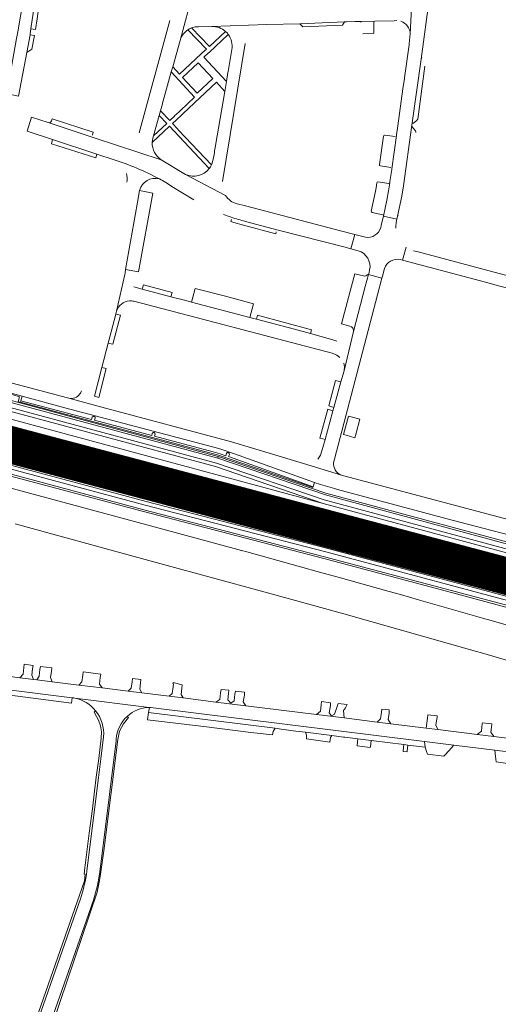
# Model space of a CAD drawing. Header units: metres. Extents: x 166325 to 190320, y 381923 to 404576.
# Tile 332 of 656: x 175326 to 175519, y 387104 to 387500. Entities that reach past the tile are written whole.
import ezdxf

# ---------------------------------------------------------------- set-up
doc = ezdxf.new("R2010")
doc.units = ezdxf.units.M
for name, color, linetype, lineweight in [('B-WE-VH-VERHARDING_ASFALT-GV', 8, 'Continuous', 18), ('B-WE-VH-VERHARDING_BETON-GV', 8, 'Continuous', 18), ('B-WE-VH-VERHARDING_BETONSTRAATSTEEN-GV', 8, 'Continuous', 18), ('B-WE-VH-VERHARDING_HALFVERHARDING-GV', 8, 'Continuous', 18), ('B-WE-VH-VERHARDING_N-WEG', 8, 'Continuous', 18), ('B-WE-VH-VERHARDING_STRAATBAKSTEEN-GV', 8, 'Continuous', 18)]:
    doc.layers.add(name, color=color, linetype=linetype, lineweight=lineweight)

msp = doc.modelspace()

# ---------------------------------------------------------------- linework, layer by layer
at = {"layer": 'B-WE-VH-VERHARDING_ASFALT-GV', "flags": 128}
for points in [[(175379.467, 387450.63), (175379.548, 387451.56), (175379.737, 387452.473), (175379.979, 387453.342), (175382.264, 387461.537), (175382.79, 387463.423), (175383.585, 387466.275), (175383.642, 387466.48), (175384.583, 387469.855), (175387.166, 387479.119), (175387.72, 387481.108), (175390.672, 387491.696), (175395.998, 387511.543)], [(175395.998, 387511.543), (175390.672, 387491.696)], [(175484.35, 387512.705), (175483.446, 387494.403), (175482.978, 387490.432), (175482.926, 387490.013), (175481.082, 387476.751), (175481.054, 387476.395), (175480.452, 387472.27), (175478.413, 387457.397), (175477.895, 387453.812), (175477.863, 387453.463), (175476.029, 387440.129), (175475.974, 387439.755), (175475.265, 387434.947), (175475.202, 387434.492), (175474.679, 387431.161), (175473.998, 387427.422), (175472.648, 387421.002), (175478.06, 387419.818), (175478.298, 387421.03), (175479.992, 387429.076), (175480.681, 387433.253), (175484.106, 387457.66), (175487.799, 387484.196), (175491.238, 387509.389)], [(175483.446, 387494.403), (175484.35, 387512.705)], [(175386.56, 387499.862), (175374.172, 387454.604)], [(175393.763, 387496.014), (175394.518, 387496.464), (175395.318, 387496.824), (175395.81, 387496.993), (175396.744, 387497.209), (175398.054, 387497.329), (175403.544, 387497.435), (175425.695, 387498.153), (175438.922, 387498.481), (175456.992, 387499.227), (175457.715, 387499.248), (175461.055, 387499.368), (175463.181, 387499.444), (175469.161, 387499.55), (175476.998, 387499.734), (175478.031, 387499.765)], [(175425.695, 387498.153), (175403.544, 387497.435)], [(175408.972, 387495.442), (175409.742, 387494.663), (175410.128, 387494.176)], [(175407.746, 387434.994), (175416.978, 387490.51)], [(175411.555, 387488.137), (175410.043, 387479.229), (175409.979, 387478.852), (175409.356, 387475.182), (175408.694, 387471.281), (175405.001, 387449.518), (175404.96, 387449.274), (175404.62, 387447.27), (175404.497, 387446.544), (175404.066, 387444.006), (175403.497, 387441.979), (175403.355, 387441.665), (175402.93, 387440.892), (175402.423, 387440.169)], [(175392.925, 387437.74), (175383.102, 387443.729), (175365.046, 387449.537), (175356.08, 387452.512), (175337.494, 387458.686), (175330.865, 387460.888), (175329.081, 387455.181), (175339.295, 387451.845), (175357.169, 387446.007), (175363.745, 387443.86)], [(175365.046, 387449.537), (175383.102, 387443.729)], [(175408.946, 387429.336), (175392.925, 387437.74)], [(175387.423, 387432.902), (175396.245, 387427.578)], [(175417.015, 387418.853), (175430.153, 387415.356), (175457.147, 387408.501), (175459.541, 387407.858), (175461.146, 387413.609), (175455.275, 387415.155), (175417.091, 387425.156), (175413.665, 387426)], [(175481.804, 387408.57), (175480.369, 387403.241), (175515.822, 387393.813), (175518.401, 387393.109), (175522.711, 387391.976), (175523.107, 387391.872), (175547.001, 387385.5), (175547.424, 387385.381)], [(175548.35, 387390.087), (175486.653, 387406.587), (175484.739, 387407.089)], [(175518.401, 387393.109), (175515.822, 387393.813), (175480.369, 387403.241)], [(175312.7, 387323.27), (175313.233, 387323.128), (175377.06, 387306.1), (175449.73, 387287.2), (175538.024, 387263.617), (175549.06, 387260.67), (175562.671, 387256.974), (175656.37, 387231.53), (175692.388, 387221.788), (175694.158, 387229.174), (175658.23, 387238.89), (175630.1, 387246.4), (175564.397, 387263.33), (175539.696, 387269.896), (175452.86, 387292.98), (175364.19, 387316.08), (175306.474, 387331.59)]]:
    msp.add_lwpolyline(points, dxfattribs=at)
at = {"layer": 'B-WE-VH-VERHARDING_ASFALT-GV'}
for points in [[(175403.544, 387497.435, -0.1878408), (175408.972, 387495.442)], [(175479.588, 387499.491, -0.3178309), (175483.446, 387494.403)], [(175390.672, 387491.696, -0.0876128), (175391.809, 387494.101)], [(175391.809, 387494.101, -0.012089), (175392.057, 387494.432)], [(175392.057, 387494.432, -0.075926), (175393.763, 387496.014)], [(175410.128, 387494.176, -0.2028309), (175411.555, 387488.137)], [(175383.102, 387443.729, -0.2620606), (175379.467, 387450.63)], [(175402.423, 387440.169, -0.3393481), (175392.925, 387437.74)], [(175382.357, 387436.019, -0.0497941), (175387.423, 387432.902)], [(175413.665, 387426, -0.1885826), (175408.946, 387429.336)], [(175408.162, 387421.621, 0.0071409), (175411.266, 387420.569)], [(175411.266, 387420.569, 0.0125005), (175417.015, 387418.853)]]:
    msp.add_lwpolyline(points, format="xyb", dxfattribs=at)
at = {"layer": 'B-WE-VH-VERHARDING_ASFALT-GV', "flags": 128}
for points in [[(175448.33, 387305.31), (175306.471, 387343.511), (175305.279, 387336.763), (175451.8, 387297.35), (175506.43, 387283.01), (175525.056, 387277.971), (175540.702, 387273.738), (175565.323, 387267.077), (175636.73, 387247.63), (175694.791, 387231.955), (175696.524, 387239.346), (175638.43, 387255.03), (175630.149, 387257.176), (175621.908, 387259.312), (175567.08, 387273.52), (175547, 387278.74), (175526.722, 387284.2)], [(175308.99, 387345.87), (175306.99, 387346.45), (175306.471, 387343.511), (175448.33, 387305.31), (175404.92, 387320.14)], [(175305.279, 387336.763), (175304.81, 387334.11), (175306.83, 387333.567), (175309.063, 387332.966), (175411.69, 387305.36), (175466.32, 387291.02), (175506.43, 387283.01), (175451.8, 387297.35)]]:
    msp.add_lwpolyline(points, close=True, dxfattribs=at)
at = {"layer": 'B-WE-VH-VERHARDING_BETON-GV', "flags": 128}
for points in [[(175405.9, 387323.54), (175311.95, 387348.708), (175308.73, 387349.57), (175307.1, 387347.067), (175306.99, 387346.45), (175308.99, 387345.87), (175309.049, 387346.281)], [(175309.049, 387346.281), (175308.99, 387345.87), (175404.92, 387320.14), (175448.33, 387305.31), (175526.722, 387284.2), (175527.089, 387285.635), (175448.78, 387306.72), (175405.38, 387321.53), (175310.22, 387347.11)], [(175310.22, 387347.11), (175405.38, 387321.53), (175448.78, 387306.72), (175527.089, 387285.635), (175527.585, 387287.568), (175449.23, 387308.69), (175405.9, 387323.54)], [(175313.103, 387321.61), (175376.67, 387304.64), (175449.37, 387285.77), (175537.652, 387262.11), (175537.797, 387262.658), (175537.877, 387262.962), (175538.024, 387263.617), (175449.73, 387287.2), (175377.06, 387306.1), (175313.233, 387323.128)], [(175312.505, 387319.691), (175376.15, 387302.73), (175448.83, 387283.82), (175536.95, 387260.34), (175537.154, 387260.301), (175537.652, 387262.11), (175449.37, 387285.77), (175376.67, 387304.64), (175313.103, 387321.61)], [(175313.768, 387318.504), (175375.95, 387301.98), (175448.62, 387283.09), (175500, 387269.422), (175536.79, 387259.48), (175536.95, 387260.34), (175448.83, 387283.82), (175376.15, 387302.73), (175312.505, 387319.691)]]:
    msp.add_lwpolyline(points, dxfattribs=at)
for points in [[(175312.17, 387349.53), (175311.95, 387348.708), (175405.9, 387323.54), (175406.06, 387324.24)], [(175309.063, 387332.966), (175306.83, 387333.567), (175306.474, 387331.59), (175364.19, 387316.08), (175452.86, 387292.98), (175539.696, 387269.896), (175540.702, 387273.738), (175525.056, 387277.971), (175506.43, 387283.01), (175466.32, 387291.02), (175411.69, 387305.36)], [(175406.06, 387324.24), (175405.9, 387323.54), (175449.23, 387308.69), (175527.585, 387287.568), (175542.08, 387283.66), (175555.94, 387280.33), (175556.13, 387281.09), (175542.28, 387284.44), (175449.44, 387309.43)]]:
    msp.add_lwpolyline(points, close=True, dxfattribs=at)
at = {"layer": 'B-WE-VH-VERHARDING_BETONSTRAATSTEEN-GV', "flags": 128}
for points in [[(175331.413, 387549.939), (175330.481, 387536.866), (175329.073, 387522.878), (175327.681, 387510.457), (175327.03, 387505.388), (175326.417, 387501.532), (175325.324, 387495.261), (175324.836, 387492.519), (175323.77, 387486.54), (175322.809, 387481.151), (175322.801, 387481.107), (175321.75, 387475.69), (175320.59, 387470.35), (175325.577, 387469.328), (175328.911, 387486.934), (175330.262, 387494.07), (175330.34, 387494.48), (175330.628, 387496.513), (175332.95, 387512.89), (175333.639, 387519.367)], [(175333.639, 387519.367), (175332.95, 387512.89), (175330.628, 387496.513), (175332.395, 387496.213), (175333.076, 387500.493), (175334.024, 387507.49), (175335.25, 387517.49)], [(175491.238, 387509.389), (175487.799, 387484.196)], [(175469.161, 387499.55), (175463.181, 387499.444)], [(175468.726, 387497.375), (175468.729, 387499.162)], [(175464.288, 387494.42), (175468.456, 387494.52)], [(175468.8, 387494.924), (175468.726, 387497.375)], [(175481.082, 387476.751), (175482.926, 387490.013)], [(175487.799, 387484.196), (175484.106, 387457.66)], [(175486.42, 387460.08), (175489.357, 387481.388)], [(175337.494, 387458.686), (175356.08, 387452.512)], [(175355.414, 387453.682), (175355.727, 387454.861), (175339.127, 387460.156), (175338.847, 387459.364)], [(175484.451, 387458.337), (175486.057, 387459.517)], [(175484.106, 387457.66), (175480.681, 387433.253), (175479.992, 387429.076), (175478.298, 387421.03)], [(175485.518, 387455.369), (175484.244, 387456.998)], [(175472.621, 387453.272), (175470.974, 387441.764)], [(175477.336, 387453.03), (175473.132, 387453.566), (175473.038, 387453.578)], [(175476.029, 387440.129), (175477.863, 387453.463)], [(175471.386, 387441.222), (175475.562, 387440.667)], [(175469.948, 387434.437), (175469.67, 387432.4), (175469.307, 387430.459), (175467.731, 387423.022)], [(175474.76, 387434.176), (175470.405, 387434.796)], [(175472.648, 387421.002), (175473.998, 387427.422), (175474.679, 387431.161), (175475.202, 387434.492)], [(175468.083, 387422.485), (175472.331, 387421.567)], [(175411.431, 387419.617), (175411.14, 387418.842), (175412.389, 387418.433), (175416.304, 387417.314), (175429.248, 387413.842), (175429.423, 387414.623)], [(175430.153, 387415.356), (175417.015, 387418.853)], [(175477.802, 387418.504), (175478.06, 387419.818), (175472.648, 387421.002), (175472.572, 387420.638), (175471.773, 387417.194), (175471.592, 387416.378)], [(175465.385, 387412.547), (175461.146, 387413.609), (175459.541, 387407.858), (175462.47, 387407.07)], [(175479.343, 387403.486), (175480.369, 387403.241), (175481.804, 387408.57)], [(175465.29, 387392.691), (175466.61, 387397.479), (175466.847, 387398.339)], [(175467.069, 387399.327), (175466.847, 387398.339), (175466.61, 387397.479), (175472.021, 387396.068), (175472.235, 387396.857), (175473.065, 387399.926)], [(175464.531, 387396.91), (175461.095, 387397.78), (175459.783, 387392.831), (175455.777, 387377.637), (175459.137, 387376.737)], [(175460.518, 387374.473), (175465.29, 387392.691)], [(175359.196, 387344.101), (175345.813, 387347.664), (175345.3, 387347.8), (175314.302, 387356.028), (175310.104, 387357.142), (175309.15, 387353.26), (175327.02, 387348.43), (175344.248, 387343.846), (175406.292, 387327.339)], [(175307.685, 387353.186), (175308.79, 387352.89), (175323.47, 387348.96), (175326.037, 387348.24), (175325.499, 387346.258), (175326.414, 387346.014), (175326.567, 387346.624), (175327.02, 387348.43), (175309.15, 387353.26)], [(175327.02, 387348.43), (175326.567, 387346.624), (175355.056, 387339.035), (175355.337, 387339.998)], [(175406.292, 387327.339), (175344.248, 387343.846), (175327.02, 387348.43)], [(175355.337, 387339.998), (175355.056, 387339.035), (175326.567, 387346.624), (175326.414, 387346.014), (175406.2, 387324.71), (175444.218, 387311.734), (175444.294, 387311.96), (175410.201, 387324.149), (175410.548, 387324.978)], [(175525.405, 387298.189), (175456.663, 387316.441), (175455.376, 387316.835), (175440.408, 387321.41), (175411.46, 387330.08), (175359.196, 387344.101)], [(175356.465, 387339.595), (175356.213, 387338.768), (175379.295, 387332.65), (175379.506, 387333.501)], [(175409.357, 387325.418), (175409.08, 387324.509), (175406.904, 387325.272), (175403.995, 387326.039), (175380.37, 387332.322), (175380.661, 387333.201)], [(175410.548, 387324.978), (175410.201, 387324.149), (175444.294, 387311.96), (175444.88, 387313.703), (175412.63, 387325.28)], [(175412.63, 387325.28), (175444.88, 387313.703), (175445.5, 387313.48)], [(175452.859, 387311.241), (175454.121, 387310.903), (175500.291, 387298.535), (175536.387, 387289.099), (175536.981, 387291.193), (175536.35, 387291.373)], [(175417.154, 387223.769), (175405.069, 387225.271), (175391.974, 387226.899), (175386.363, 387227.596), (175375.332, 387228.968), (175369.747, 387229.662), (175359.333, 387230.956), (175349.889, 387232.13), (175339.221, 387233.456), (175332.936, 387234.238), (175331.645, 387234.398), (175326.118, 387235.085), (175319.169, 387235.949), (175314.394, 387236.543), (175291.627, 387239.373), (175291.116, 387239.529), (175290.621, 387239.733), (175290.474, 387234.113), (175347.276, 387227.019), (175347.489, 387226.993)], [(175348.228, 387226.867), (175378.242, 387223.109), (175378.283, 387223.11), (175378.324, 387223.111), (175378.544, 387223.115), (175378.765, 387223.115), (175489.13, 387209.395), (175501.034, 387207.915), (175517.529, 387205.865), (175526.17, 387204.79), (175542.926, 387202.707), (175555.15, 387201.188), (175569.076, 387199.456), (175582.839, 387197.745), (175586.848, 387197.247), (175592.615, 387196.53), (175611.842, 387194.14), (175613.532, 387193.93), (175618.474, 387193.316), (175620.89, 387193.015), (175625.779, 387192.289), (175630.235, 387191.421), (175639.747, 387188.986), (175665.746, 387182.108)], [(175378.242, 387223.109), (175348.228, 387226.867)], [(175713.476, 387177.021), (175710.842, 387177.914), (175700.495, 387180.654), (175654.221, 387192.908), (175646.312, 387195.002), (175643.958, 387195.499), (175640.398, 387196.018), (175627.991, 387197.561), (175517.038, 387211.353), (175510.386, 387212.18), (175494.504, 387214.154), (175489.826, 387214.735), (175475.656, 387216.497), (175470.106, 387217.187), (175456.789, 387218.842), (175445.685, 387220.222), (175417.154, 387223.769)], [(175356.682, 387221.72), (175356.137, 387221.158), (175356.256, 387220.945), (175357.874, 387217.96), (175358.632, 387215.645), (175358.975, 387213.245), (175358.908, 387210.759), (175357.936, 387202.458), (175356.905, 387194.964), (175356.225, 387189.404), (175355.367, 387182.242), (175354.102, 387172.386), (175352.356, 387158.533), (175352.095, 387155.914), (175352.51, 387155.897), (175352.13, 387153.227), (175333.63, 387100.267), (175332.479, 387098.173), (175333.675, 387097.774), (175333.9, 387098.417), (175334.56, 387100.31), (175341.434, 387119.987), (175350.512, 387145.976)], [(175355.306, 387143.945), (175354.747, 387142.349), (175339.585, 387099.083), (175336.846, 387091.027), (175339.081, 387090.215), (175339.003, 387091.387), (175338.904, 387092.883), (175339.136, 387095.084), (175357.277, 387148.711), (175358.263, 387153.417), (175358.684, 387155.933), (175359.969, 387165.351), (175365.642, 387210.216), (175366.331, 387213.491), (175367.877, 387216.447)], [(175367.877, 387216.447), (175369.867, 387219.076), (175369.391, 387219.509)], [(175353.15, 387157.15), (175357.846, 387194.879), (175358.778, 387202.368), (175359.891, 387211.31)], [(175364.9, 387209.643), (175359.387, 387165.391), (175358.21, 387155.94)], [(175350.512, 387145.976), (175341.434, 387119.987), (175334.56, 387100.31), (175333.9, 387098.417), (175333.675, 387097.774), (175332.405, 387094.134)], [(175336.846, 387091.027), (175339.585, 387099.083), (175354.747, 387142.349)], [(175354.747, 387142.349), (175355.306, 387143.945)]]:
    msp.add_lwpolyline(points, dxfattribs=at)
for points in [[(175456.992, 387499.227), (175438.922, 387498.481), (175440.13, 387497.301), (175456.088, 387497.957)], [(175330.262, 387494.07), (175328.911, 387486.934), (175330.936, 387488.257), (175332.017, 387493.742)], [(175408.694, 387471.281), (175409.356, 387475.182), (175400.315, 387485.013), (175402.193, 387486.766), (175402.409, 387486.968), (175410.128, 387494.176), (175409.742, 387494.663), (175408.972, 387495.442), (175402.514, 387489.411), (175395.318, 387496.824), (175394.518, 387496.464), (175393.763, 387496.014), (175401.289, 387488.272), (175399.644, 387486.737), (175399.241, 387486.361), (175390.436, 387478.142), (175387.72, 387481.108), (175387.166, 387479.119), (175396.535, 387468.95), (175390.817, 387463.558), (175390.271, 387463.043), (175388.485, 387461.358), (175388.421, 387461.298), (175386.504, 387459.491), (175382.79, 387463.423), (175382.264, 387461.537), (175385.323, 387458.375), (175379.979, 387453.342), (175379.737, 387452.473), (175379.548, 387451.56), (175379.467, 387450.63), (175386.432, 387457.201), (175402.423, 387440.169), (175402.93, 387440.892), (175403.355, 387441.665), (175390.094, 387455.702), (175389.597, 387456.229), (175387.648, 387458.291), (175389.287, 387459.835), (175389.5, 387460.035), (175390.934, 387461.386), (175391.987, 387462.377), (175405.31, 387474.926)], [(175397.566, 387470.508), (175391.71, 387476.869), (175398.038, 387482.757), (175403.885, 387476.398)], [(175339.295, 387451.845), (175338.878, 387450.186), (175356.704, 387444.447), (175357.169, 387446.007)], [(175379.7, 387430.301), (175374.33, 387431.393), (175373.355, 387425.801), (175368.762, 387399.464), (175373.919, 387398.551)], [(175375.465, 387391.587), (175387.023, 387388.553), (175387.548, 387390.216), (175375.913, 387393.334)], [(175408.958, 387388.705), (175396.825, 387391.901), (175395.355, 387386.366), (175418.829, 387380.203), (175420.247, 387385.731)], [(175364.836, 387381.573), (175361.784, 387369.867), (175363.58, 387369.375), (175366.633, 387381.061)], [(175421.431, 387379.52), (175436.793, 387375.487), (175443.221, 387373.684), (175443.668, 387375.26), (175421.864, 387381.077)], [(175359.226, 387360.057), (175356.21, 387348.49), (175357.911, 387347.925), (175360.984, 387359.597)], [(175455.513, 387354.277), (175454.441, 387354.583), (175453.313, 387354.852), (175450.583, 387344.528), (175452.669, 387343.982)], [(175452.299, 387342.642), (175450.163, 387343.22), (175447.058, 387331.549), (175448.166, 387331.279), (175449.099, 387331.056), (175451.026, 387338.032)], [(175463.084, 387339.202), (175459.603, 387340.159), (175458.578, 387340.441), (175456.558, 387332.99), (175457.576, 387332.714), (175461.096, 387331.758), (175461.59, 387333.608)], [(175331.272, 387238.695), (175331.442, 387240.039), (175327.947, 387240.495), (175327.75, 387239.134), (175327.424, 387236.506), (175326.118, 387235.085), (175331.645, 387234.398), (175330.931, 387236.036)], [(175338.872, 387237.73), (175339.023, 387239.049), (175334.435, 387239.648), (175334.257, 387238.323), (175333.934, 387235.666), (175332.936, 387234.238), (175339.221, 387233.456), (175338.523, 387235.131)], [(175358.524, 387235.155), (175358.704, 387236.481), (175351.611, 387237.407), (175351.462, 387236.069), (175351.101, 387233.399), (175349.889, 387232.13), (175359.333, 387230.956), (175358.195, 387232.501)], [(175374.741, 387233.058), (175374.934, 387234.363), (175371.565, 387234.803), (175371.363, 387233.451), (175371.046, 387230.845), (175369.747, 387229.662), (175375.332, 387228.968), (175374.432, 387230.432)], [(175391.445, 387230.889), (175391.57, 387232.258), (175387.856, 387233.11), (175387.805, 387232.685), (175387.98, 387232.657), (175387.846, 387231.383), (175387.553, 387228.742), (175386.363, 387227.596), (175391.974, 387226.899), (175391.136, 387228.264)], [(175410.259, 387228.662), (175410.312, 387229.997), (175407.238, 387230.368), (175407.039, 387228.962), (175406.697, 387226.263), (175405.069, 387225.271), (175417.154, 387223.769), (175416.136, 387225.363), (175416.617, 387228.017), (175416.616, 387229.237), (175412.958, 387229.678), (175412.73, 387228.38), (175412.436, 387225.801), (175411.185, 387224.759), (175409.937, 387226.172)], [(175451.25, 387223.867), (175451.34, 387224.971), (175447.704, 387225.487), (175447.499, 387224.157), (175447.232, 387221.551), (175445.685, 387220.222), (175456.789, 387218.842), (175456.505, 387221.84), (175457.377, 387222.994), (175457.987, 387224.236), (175454.373, 387224.704), (175454.026, 387223.462), (175452.891, 387220.415), (175451.709, 387219.686), (175450.826, 387220.978)], [(175378.016, 387221.022), (175377.59, 387218.132), (175401.402, 387215.22), (175419.252, 387212.974), (175427.903, 387212.002), (175428.144, 387213.426), (175429.022, 387214.68)], [(175474.901, 387220.768), (175474.975, 387222.062), (175472.005, 387222.421), (175471.808, 387221.173), (175471.417, 387218.48), (175470.106, 387217.187), (175475.656, 387216.497), (175474.55, 387218.265)], [(175494.042, 387217.706), (175494.232, 387219.053), (175494.325, 387219.707), (175490.502, 387220.172), (175490.33, 387218.816), (175489.826, 387214.735), (175494.504, 387214.154), (175493.789, 387215.91)], [(175516.135, 387215.184), (175516.302, 387216.521), (175512.518, 387216.947), (175512.449, 387216.483), (175512.289, 387215.115), (175512.071, 387213.546), (175510.386, 387212.18), (175517.038, 387211.353), (175515.877, 387213.154)], [(175451.902, 387211.74), (175441.239, 387213.096), (175441.689, 387211.879), (175441.584, 387210.385), (175451.048, 387209.145), (175451.288, 387210.928)], [(175467.657, 387209.777), (175462.309, 387210.41), (175462.053, 387207.865), (175462.024, 387207.583), (175467.345, 387206.935), (175467.376, 387207.223)], [(175482.494, 387207.886), (175480.842, 387208.104), (175480.566, 387205.637), (175480.533, 387205.342), (175482.173, 387205.171), (175482.204, 387205.44)], [(175501.034, 387207.915), (175489.13, 387209.395), (175489.4, 387207.058), (175489.951, 387205.356), (175490.347, 387204.256), (175497.004, 387203.511), (175497.295, 387203.822), (175498.924, 387205.605)], [(175526.17, 387204.79), (175517.529, 387205.865), (175517.826, 387203.304), (175518.013, 387201.118), (175524.453, 387200.299), (175525.237, 387202.343)]]:
    msp.add_lwpolyline(points, close=True, dxfattribs=at)
at = {"layer": 'B-WE-VH-VERHARDING_BETONSTRAATSTEEN-GV'}
for points in [[(175463.181, 387499.444, -0.3115271), (175463.665, 387499.091)], [(175468.729, 387499.162, -0.3257407), (175469.161, 387499.55)], [(175468.456, 387494.52, 0.3855931), (175468.8, 387494.924)], [(175487.799, 387484.196, -0.1273426), (175488.131, 387484.886)], [(175338.847, 387459.364, -0.3915482), (175337.494, 387458.686)], [(175486.057, 387459.517, 0.1565106), (175486.42, 387460.08)], [(175484.244, 387456.998, -0.1600917), (175484.106, 387457.66)], [(175485.675, 387454.735, 0.1712554), (175485.518, 387455.369)], [(175473.038, 387453.578, 0.337059), (175472.621, 387453.272)], [(175470.974, 387441.764, 0.4064331), (175471.386, 387441.222)], [(175470.405, 387434.796, 0.2245445), (175469.948, 387434.437)], [(175475.202, 387434.492, -0.3458185), (175474.76, 387434.176)], [(175467.731, 387423.022, 0.3534277), (175468.083, 387422.485)], [(175472.331, 387421.567, -0.338399), (175472.648, 387421.002)], [(175477.664, 387416.195, -0.0580078), (175477.802, 387418.504)], [(175478.298, 387421.03, -0.1428571), (175478.528, 387421.372)], [(175471.592, 387416.378, -0.3781465), (175465.385, 387412.547)], [(175462.47, 387407.07, -0.3905854), (175467.069, 387399.327)], [(175473.065, 387399.926, -0.3817208), (175479.343, 387403.486)], [(175466.362, 387397.476, -0.2387062), (175464.531, 387396.91)], [(175459.137, 387376.737, -0.3777771), (175460.518, 387374.473)], [(175356.063, 387340.346, 0.3863535), (175355.337, 387339.998)], [(175356.063, 387340.346, -0.4132309), (175356.465, 387339.595)], [(175379.506, 387333.501, -0.9416557), (175380.661, 387333.201)], [(175412.63, 387325.28, 0.0143781), (175406.292, 387327.339)], [(175409.357, 387325.418, -0.9103042), (175410.548, 387324.978)], [(175445.5, 387313.48, 0.0143586), (175452.859, 387311.241)], [(175347.489, 387226.993, -0.0133737), (175348.228, 387226.867)], [(175348.228, 387226.867, -0.1775714), (175356.682, 387221.72)], [(175359.891, 387211.31, 0.1880991), (175356.682, 387221.72)], [(175369.391, 387219.509, -0.179355), (175378.242, 387223.109)], [(175364.945, 387210.28, -0.1920477), (175369.391, 387219.509)], [(175364.945, 387210.28, 0.0139483), (175364.9, 387209.643)], [(175353.15, 387157.15, -0.0445764), (175350.512, 387145.976)], [(175358.21, 387155.94, -0.0438425), (175355.306, 387143.945)]]:
    msp.add_lwpolyline(points, format="xyb", dxfattribs=at)
at = {"layer": 'B-WE-VH-VERHARDING_HALFVERHARDING-GV', "flags": 128}
for points in [[(175531.443, 387253.655), (175515.113, 387258.38), (175515.086, 387258.388), (175514.661, 387258.51), (175513.514, 387258.84), (175513.04, 387258.975), (175486.771, 387266.451), (175479.447, 387268.535), (175474.895, 387269.831), (175454.422, 387275.533), (175446.876, 387277.635), (175439.175, 387279.78), (175417.591, 387285.792), (175417.559, 387285.801), (175417.142, 387285.916), (175415.984, 387286.227), (175415.568, 387286.34), (175415.507, 387286.356), (175382.304, 387295.312), (175311.556, 387314.396)], [(175324.311, 387297.024), (175375.087, 387283.155), (175412.678, 387272.858), (175414.672, 387272.315), (175414.671, 387272.311), (175435.696, 387266.538), (175456.72, 387260.761), (175510.169, 387245.616), (175512.082, 387245.073), (175548.693, 387234.318)]]:
    msp.add_lwpolyline(points, dxfattribs=at)
at = {"layer": 'B-WE-VH-VERHARDING_N-WEG', "const_width": 15, "flags": 128}
msp.add_lwpolyline([(179238.148, 386745.003), (178727.352, 386805.229), (178365.634, 386858.639), (178265.463, 386879.516), (177699.795, 386956.106), (177281.212, 386997.775), (176913.081, 387040.629), (176714.708, 387067.116), (176513.975, 387082.824), (176334.72, 387090.826), (176179.133, 387111.7), (176033.068, 387139.937), (175822.658, 387196.025), (175616.602, 387250.993), (175292.926, 387336.714), (174996.039, 387419.18), (174648.529, 387520.516), (174558.936, 387544.99), (174399.462, 387551.147), (174143.482, 387607.325), (173777.64, 387656.898), (173629.28, 387668.078), (173499.621, 387714.244), (173213.034, 387739.83)], dxfattribs=at)
at = {"layer": 'B-WE-VH-VERHARDING_STRAATBAKSTEEN-GV'}
for points in [[(175382.357, 387436.019, 0.0429176), (175363.745, 387443.86)], [(175369.103, 387438.211, -0.1098698), (175369.259, 387434.661)], [(175374.33, 387431.393, -0.4021798), (175382.357, 387436.019)], [(175365.132, 387382.712, -0.3058279), (175370.3, 387386.852)], [(175370.3, 387386.852, -0.0754449), (175372.062, 387386.733)], [(175351.028, 387350.656, -0.0777799), (175350.37, 387349.404)], [(175350.37, 387349.404, -0.2907314), (175345.813, 387347.664)], [(175455.376, 387316.835, -0.3132919), (175452.561, 387321.65)]]:
    msp.add_lwpolyline(points, format="xyb", dxfattribs=at)
at = {"layer": 'B-WE-VH-VERHARDING_STRAATBAKSTEEN-GV', "flags": 128}
for points in [[(175368.398, 387397.517), (175368.511, 387398.025), (175368.762, 387399.464), (175373.355, 387425.801), (175374.33, 387431.393)], [(175356.21, 387348.49), (175359.226, 387360.057), (175361.784, 387369.867), (175364.836, 387381.573), (175364.991, 387382.169), (175365.132, 387382.712), (175368.398, 387397.517)], [(175368.398, 387397.517), (175365.132, 387382.712)], [(175470.195, 387389.317), (175472.021, 387396.068), (175466.61, 387397.479), (175465.29, 387392.691), (175460.518, 387374.473), (175456.744, 387358.734), (175455.513, 387354.277), (175452.669, 387343.982), (175452.299, 387342.642), (175451.026, 387338.032), (175449.099, 387331.056), (175448.199, 387327.797), (175447.336, 387324.674), (175446.225, 387323.048)], [(175421.431, 387379.52), (175418.829, 387380.203), (175395.355, 387386.366), (175393.046, 387386.972), (175387.023, 387388.553), (175375.465, 387391.587), (175372.038, 387392.487)], [(175372.062, 387386.733), (175451.958, 387365.744), (175453.854, 387364.944), (175455.107, 387364.117)], [(175452.561, 387321.65), (175452.888, 387323.064), (175470.195, 387389.317)], [(175453.916, 387370.683), (175452.227, 387371.157), (175443.221, 387373.684), (175436.793, 387375.487), (175421.431, 387379.52)], [(175456.734, 387361.744), (175456.886, 387360.371), (175456.744, 387358.734), (175460.518, 387374.473)], [(175345.813, 387347.664), (175359.196, 387344.101)], [(175440.408, 387321.41), (175455.376, 387316.835)]]:
    msp.add_lwpolyline(points, dxfattribs=at)
for points in [[(175322.18, 387227.971), (175347.014, 387224.872), (175347.276, 387227.019), (175290.474, 387234.113), (175290.19, 387231.952), (175300.66, 387230.648), (175300.271, 387227.994), (175301.609, 387227.856), (175301.946, 387230.441), (175304.236, 387230.182), (175303.957, 387227.659), (175305.272, 387227.455), (175305.642, 387230.003), (175313.03, 387229.111), (175312.713, 387226.394), (175321.855, 387225.223)], [(175378.765, 387223.115), (175378.544, 387223.115), (175378.324, 387223.111), (175378.016, 387221.022), (175429.022, 387214.68), (175431.457, 387214.354), (175432.448, 387214.222), (175436.29, 387213.709), (175437.275, 387213.598), (175441.239, 387213.096), (175451.902, 387211.74), (175456.497, 387211.153), (175457.125, 387211.072), (175462.309, 387210.41), (175467.657, 387209.777), (175480.842, 387208.104), (175482.494, 387207.886), (175489.4, 387207.058), (175489.13, 387209.395)]]:
    msp.add_lwpolyline(points, close=True, dxfattribs=at)

doc.saveas('drawing.dxf')
